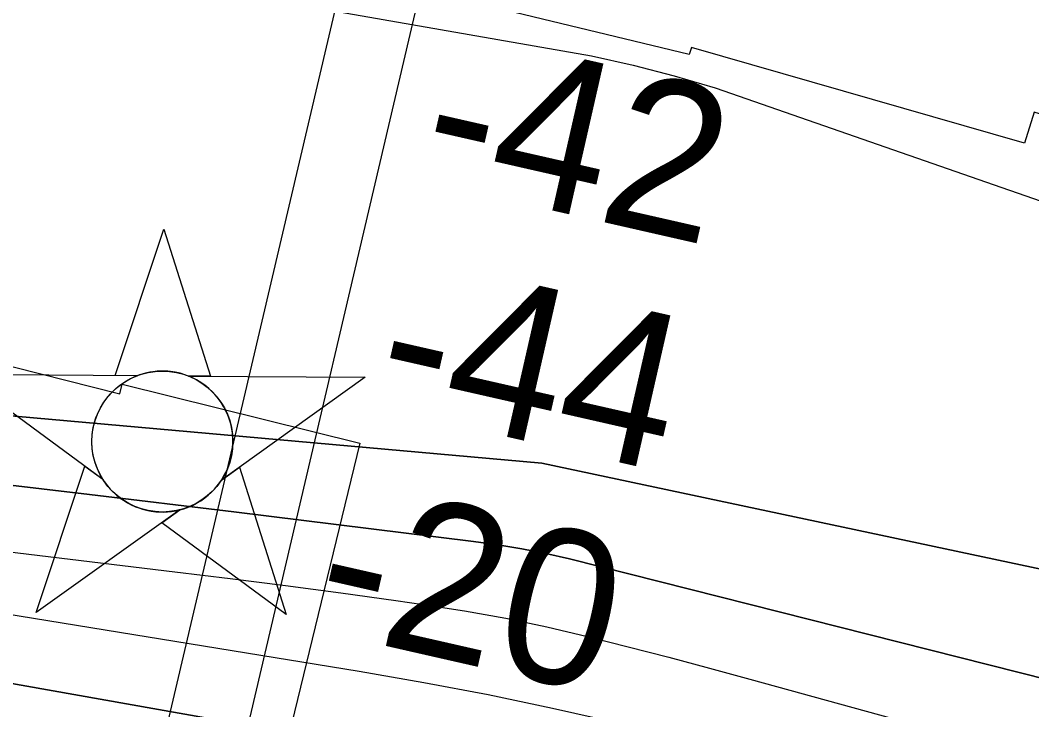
# Model space of a CAD drawing. Extents: x 3361039 to 3398939, y 576572 to 602007.
# Drawn here: x 3389364.8 to 3389802.9, y 585528.7 to 585827.5 of the extents above; entities that cross this region are included whole.
import ezdxf

# ---------------------------------------------------------------- set-up
doc = ezdxf.new("R2010")
doc.units = 0
for name, color, linetype in [('V-CHAN-NAID', 7, 'Continuous'), ('V-RIVR-EDGE', 7, 'Continuous'), ('V-RIVR-RANG', 7, 'Continuous'), ('V-RRAP-RVMT', 7, 'Continuous'), ('V-TOPO-DPTH', 7, 'Continuous'), ('V-TOPO-MAJR', 7, 'Continuous'), ('V-TOPO-MINR', 7, 'Continuous'), ('V-UTIL-LINE', 7, 'Continuous')]:
    doc.layers.add(name, color=color, linetype=linetype)

msp = doc.modelspace()

# ---------------------------------------------------------------- linework, layer by layer
at = {"layer": 'V-CHAN-NAID'}
for points in [[(3389415.54, 585673.46), (3389405.95, 585673.52), (3389427.08, 585737.01), (3389447.3, 585673.23), (3389437.71, 585673.3), (3389436.14, 585673.88), (3389434.04, 585674.5), (3389432, 585674.95), (3389429.96, 585675.26), (3389428.8, 585675.37), (3389427.26, 585675.45), (3389425.54, 585675.45), (3389424.17, 585675.38), (3389422.27, 585675.18), (3389420.9, 585674.96), (3389419.12, 585674.57), (3389417.58, 585674.15), (3389416.55, 585673.82)], [(3389415.54, 585673.46), (3389339.04, 585674), (3389400.61, 585628.6), (3389399.5, 585630.51), (3389398.69, 585632.14), (3389397.86, 585634.1), (3389397.17, 585636.16), (3389396.8, 585637.48), (3389396.44, 585639.11), (3389396.2, 585640.55), (3389396.01, 585642.15), (3389395.9, 585643.89), (3389395.89, 585645.47), (3389395.99, 585647.54), (3389396.18, 585649.16), (3389396.57, 585651.36), (3389397.05, 585653.28), (3389397.65, 585655.17), (3389398.31, 585656.85), (3389399.04, 585658.44), (3389399.85, 585659.97), (3389400.91, 585661.71), (3389401.94, 585663.18), (3389402.94, 585664.45), (3389403.94, 585665.6), (3389405.25, 585666.93), (3389406.3, 585667.9), (3389408.02, 585669.29), (3389409.23, 585670.16), (3389410.92, 585671.23), (3389412.65, 585672.18), (3389414.1, 585672.86)], [(3389437.71, 585673.3), (3389514.2, 585672.76), (3389452, 585628.23), (3389452.91, 585629.72), (3389453.89, 585631.57), (3389454.6, 585633.15), (3389455.34, 585635.11), (3389455.89, 585636.89), (3389456.29, 585638.53), (3389456.65, 585640.54), (3389456.83, 585642.12), (3389456.96, 585644.32), (3389456.93, 585646.38), (3389456.74, 585648.6), (3389456.47, 585650.36), (3389455.98, 585652.59), (3389455.34, 585654.73), (3389454.59, 585656.72), (3389453.95, 585658.16), (3389452.94, 585660.08), (3389451.88, 585661.8), (3389450.66, 585663.5), (3389449.4, 585665.04), (3389448.13, 585666.4), (3389446.5, 585667.94), (3389444.75, 585669.35), (3389443.07, 585670.53), (3389441.18, 585671.66), (3389439.71, 585672.42)], [(3389433.97, 585615.33), (3389371.77, 585570.81), (3389392.89, 585634.29), (3389400.61, 585628.6), (3389401.25, 585627.63), (3389402.63, 585625.78), (3389403.84, 585624.36), (3389405.31, 585622.86), (3389406.7, 585621.61), (3389408.15, 585620.45), (3389409.55, 585619.46), (3389411.23, 585618.43), (3389412.95, 585617.52), (3389414.74, 585616.7), (3389416.18, 585616.15), (3389417.81, 585615.62), (3389420.04, 585615.06), (3389421.57, 585614.77), (3389423.59, 585614.51), (3389425.13, 585614.41), (3389426.99, 585614.39), (3389428.68, 585614.46), (3389430.39, 585614.64), (3389432.29, 585614.95)], [(3389452, 585628.23), (3389459.8, 585633.81), (3389480.02, 585570.04), (3389426.17, 585609.75), (3389433.97, 585615.33), (3389435.64, 585615.8), (3389437.25, 585616.36), (3389439.41, 585617.28), (3389441.14, 585618.16), (3389443.01, 585619.28), (3389444.75, 585620.49), (3389446.3, 585621.73), (3389447.58, 585622.9), (3389448.97, 585624.32), (3389450.17, 585625.72), (3389451.29, 585627.19)]]:
    msp.add_lwpolyline(points, close=True, dxfattribs=at)
msp.add_circle((3389426.42, 585644.92), 30.54, dxfattribs=at)
at = {"layer": 'V-RIVR-EDGE'}
msp.add_spline([(3387368.61, 585771.04), (3387388.99, 585767.6), (3387407.26, 585766.09), (3387418.22, 585761.68), (3387425.51, 585756.54), (3387441.59, 585752.85), (3387452.55, 585751.36), (3387462.06, 585753.9), (3387477.43, 585758.24), (3387482.91, 585759.33), (3387491.69, 585759.31), (3387502.28, 585758.18), (3387510.32, 585756.34), (3387521.64, 585753.02), (3387530.05, 585752.27), (3387538.46, 585752.24), (3387549.79, 585752.22), (3387558.94, 585755.48), (3387571.37, 585756.92), (3387583.43, 585757.25), (3387598.42, 585756.12), (3387629.84, 585749.46), (3387659.8, 585743.54), (3387703.28, 585736.85), (3387727.4, 585734.23), (3387739.1, 585733.47), (3387750.8, 585734.17), (3387753.72, 585731.61), (3387763.2, 585723.91), (3387774.52, 585720.59), (3387790.61, 585719.82), (3387800.12, 585721.62), (3387814, 585720.13), (3387824.6, 585720.1), (3387847.25, 585714.2), (3387884.16, 585709.35), (3387930.2, 585702.66), (3387980.65, 585701.07), (3388035.1, 585696.55), (3388076.04, 585694.62), (3388096.87, 585693.84), (3388120.26, 585690.49), (3388145.1, 585685.31), (3388171.78, 585682.32), (3388198.82, 585676.77), (3388222.56, 585669.4), (3388245.57, 585660.57), (3388260.91, 585655.42), (3388279.55, 585655.37), (3388291.26, 585658.26), (3388298.95, 585663.73), (3388299.32, 585666.29), (3388298.96, 585670.67), (3388290.56, 585674.35), (3388291.67, 585677.27), (3388293.86, 585678.36), (3388303, 585677.61), (3388318.72, 585676.47), (3388334.06, 585672.78), (3388354.14, 585663.59), (3388357.06, 585659.93), (3388363.27, 585658.09), (3388368.39, 585658.07), (3388370.95, 585660.99), (3388375.34, 585662.08), (3388379, 585661.34), (3388383.01, 585659.13), (3388383.73, 585654.38), (3388384.08, 585649.26), (3388389.93, 585647.42), (3388406, 585642.26), (3388468.86, 585637.72), (3388491.52, 585635.84), (3388534.64, 585628.42), (3388578.12, 585619.17), (3388610.64, 585613.61), (3388635.85, 585612.08), (3388727.94, 585599.43), (3388768.5, 585591.65), (3388822.57, 585580.92), (3388864.95, 585570.58), (3388906.6, 585562.8), (3388924.14, 585559.46), (3388938.77, 585561.99), (3388961.44, 585563.39), (3388974.22, 585560.07), (3389007.47, 585553.41), (3389018.81, 585554.48), (3389027.22, 585555.92), (3389037.09, 585555.89), (3389051.7, 585553.67), (3389061.21, 585553.28), (3389081.31, 585552.13), (3389098.12, 585550.99), (3389120.42, 585548.74), (3389143.44, 585546.49), (3389160.24, 585542.06), (3389200.8, 585534.65), (3389222.35, 585525.1), (3389247.19, 585519.19), (3389280.43, 585509.6), (3389307.45, 585497.83), (3389334.48, 585487.17), (3389349.45, 585483.11), (3389361.52, 585483.08), (3389382.71, 585479.01), (3389396.96, 585476.78), (3389416.68, 585468.69), (3389441.88, 585458.39), (3389464.89, 585451.39), (3389479.5, 585449.16), (3389506.18, 585446.17), (3389533.23, 585447.2), (3389558.45, 585444.21), (3389577.81, 585437.95), (3389603.38, 585431.3), (3389618.72, 585425.05), (3389639.16, 585415.13), (3389657.8, 585410.33), (3389693.24, 585404.76), (3389768.86, 585383.01), (3389806.48, 585373.05), (3389854.34, 585362.33), (3389881.75, 585358.6), (3389913.91, 585354.5), (3389953.74, 585349.29), (3390008.19, 585341.84), (3390037.78, 585336.28), (3390074.32, 585327.79), (3390128.02, 585312.67), (3390164.54, 585301.61), (3390200.7, 585289.82), (3390292.74, 585255.6), (3390327.06, 585241.26), (3390360.67, 585231.67), (3390404.51, 585220.96), (3390454.94, 585214.26), (3390483.08, 585210.53), (3390491.85, 585209.41), (3390494.4, 585207.21), (3390501.33, 585200.98), (3390507.91, 585200.6), (3390527.27, 585196.17), (3390545.91, 585195.02), (3390557.61, 585194.26), (3390574.41, 585189.83), (3390605.46, 585179.52), (3390698.6, 585148.22), (3390763.25, 585126.86), (3390811.09, 585111.02), (3390852.37, 585097.76), (3390900.95, 585081.56), (3390948.06, 585063.53), (3390993.71, 585048.43), (3391036.81, 585031.87), (3391070.77, 585020.09), (3391140.54, 584997.62), (3391201.53, 584974.07), (3391247.54, 584957.51), (3391310.73, 584933.59), (3391362.22, 584914.82), (3391400.57, 584900.1), (3391441.84, 584885.75), (3391505.38, 584861.1), (3391563.46, 584841.95), (3391658.78, 584807.35), (3391712.83, 584786.01), (3391758.84, 584767.26), (3391796.08, 584749.62), (3391880.45, 584718.34), (3391926.83, 584701.41), (3391969.2, 584685.22), (3392003.88, 584666.85), (3392040.03, 584650.32), (3392077.64, 584635.97), (3392135.71, 584613.16), (3392164.91, 584598.1), (3392195.95, 584583.77), (3392224.82, 584578.21), (3392263.54, 584567.88), (3392290.57, 584559.77), (3392322.7, 584546.53), (3392396.46, 584512.72), (3392439.92, 584496.16), (3392471.69, 584484.75), (3392502.01, 584473.34), (3392510.77, 584467.47), (3392535.24, 584458.27), (3392606.09, 584432.88), (3392632.38, 584421.48), (3392666.71, 584406.77), (3392715.64, 584386.91), (3392777.36, 584364.83), (3392827.04, 584348.25), (3392863.56, 584335.37), (3392897.89, 584321.76), (3392928.56, 584307.79), (3392965.45, 584294.91), (3393010.01, 584279.08), (3393054.56, 584263.25), (3393092.54, 584248.53), (3393195.16, 584206.61), (3393234.23, 584187.87), (3393264.53, 584173.54), (3393294.11, 584162.13), (3393336.85, 584147.4), (3393374.47, 584136.34), (3393402.23, 584127.5), (3393414.27, 584119.8), (3393435.45, 584109.14), (3393459.18, 584098.12), (3393478.9, 584087.47), (3393513.6, 584076.42), (3393541.72, 584067.21), (3393588.1, 584047.35), (3393643.25, 584028.94), (3393668.44, 584018.28), (3393699.85, 584005.04), (3393737.1, 583991.79), (3393781.66, 583975.96), (3393884.66, 583943.17), (3393927.03, 583928.81), (3393981.08, 583908.2), (3394043.9, 583885.38), (3394095.77, 583868.08), (3394154.93, 583847.09), (3394200.22, 583830.53), (3394246.97, 583816.16), (3394293, 583801.42), (3394349.61, 583781.18), (3394409.13, 583754.71), (3394451.84, 583730.48), (3394470.45, 583720.2), (3394481.77, 583715.42), (3394494.2, 583713.56), (3394502.59, 583708.06), (3394507.32, 583700.37), (3394511.34, 583697.8), (3394522.66, 583692.29), (3394557.34, 583675.75), (3394600.44, 583659.93), (3394658.14, 583638.95), (3394704.53, 583623.48), (3394760.42, 583607.62), (3394823.98, 583588.82), (3394867.8, 583570.8), (3394925.86, 583546.9), (3394972.24, 583528.87), (3394995.62, 583520.04), (3395064.67, 583504.15), (3395088.42, 583499.34), (3395120.2, 583491.59), (3395149.05, 583480.55), (3395173.17, 583476.83), (3395201.3, 583471.28), (3395236.37, 583459.86), (3395256.82, 583451.77), (3395280.93, 583445.5), (3395300.3, 583445.08), (3395316.74, 583440.65), (3395324.4, 583433.32), (3395335.35, 583425.99), (3395353.6, 583417.9), (3395398.9, 583403.9), (3395426.3, 583397.25), (3395442, 583391), (3395455.87, 583383.28), (3395475.96, 583377.75), (3395495.68, 583369.3), (3395511.03, 583368.16), (3395530.4, 583365.92), (3395550.49, 583361.85), (3395654.61, 583334.91), (3395704.66, 583322.35), (3395743.73, 583306.9), (3395765.27, 583295.52), (3395788.28, 583286.32), (3395816.41, 583278.94), (3395861.72, 583270.79), (3395916.16, 583261.52), (3395960.74, 583252.63), (3396008.6, 583242.64), (3396060.84, 583230.45), (3396093.36, 583222.33), (3396135.36, 583208.7), (3396170.06, 583199.84), (3396204.41, 583191.35), (3396254.82, 583177.33), (3396301.21, 583165.89), (3396364.42, 583152.94), (3396399.13, 583144.44), (3396426.89, 583138.53), (3396463.07, 583132.95), (3396489.75, 583132.89), (3396523.38, 583130.24), (3396607.78, 583113.95), (3396670.26, 583102.1), (3396708.26, 583095.43), (3396742.97, 583089.49), (3396775.14, 583083.89)], degree=3, dxfattribs=at)
at = {"layer": 'V-RRAP-RVMT'}
for points in [[(3389654.54, 585812.59), (3389567.1, 585833.81), (3389570.66, 585848.13), (3389461.12, 585875.39), (3389462.62, 585881.31), (3389311.7, 585919.54), (3389309.04, 585908.91), (3389166.85, 585945.51), (3389165.33, 585939.66), (3389027.22, 585965.92), (3389026.61, 585962.63), (3388892.79, 585983.98), (3388894.45, 585993.62), (3388754.69, 586017.77), (3388756.31, 586028.63), (3388610.61, 586048.84), (3388611.3, 586055.94), (3388473.17, 586069.24)], [(3390685.67, 585128.98), (3390783.67, 585465.57), (3390648.79, 585504.77), (3390652.15, 585515.73), (3390497.27, 585563.32), (3390495.91, 585558.78), (3390372.37, 585595.5), (3390373.65, 585599.69), (3390218.61, 585646.71), (3390217.09, 585641.79), (3390080.09, 585682.41), (3390078.74, 585677.73), (3389945.12, 585716.32), (3389952.93, 585741.58), (3389803.96, 585787.62), (3389799.66, 585774.23), (3389655.46, 585815.76), (3389654.54, 585812.59)], [(3388411.63, 585627.02), (3388568.49, 585611.83), (3388569.98, 585626.91), (3388695.04, 585609.63), (3388695.89, 585615.68), (3388818.78, 585594.42), (3388817.55, 585586.92), (3388968.25, 585562.98), (3388969.35, 585569.79), (3389108.59, 585543.29), (3389110.32, 585552.61), (3389224.91, 585523.18), (3389270.46, 585700.39), (3389407.98, 585665.62), (3389409.06, 585669.81), (3389511.89, 585644.28), (3389464.27, 585448.13), (3389618.86, 585410.63), (3389621.67, 585422.23)]]:
    msp.add_lwpolyline(points, dxfattribs=at)
at = {"layer": 'V-TOPO-DPTH'}
for points in [[(3390700.76, 585459.2), (3390696.68, 585459.27), (3390098.42, 585527.64), (3389590.68, 585635.53), (3389096.91, 585679.59), (3389066.5, 585682.45), (3389036.09, 585685.39), (3388988.52, 585690.09), (3388981.91, 585690.78), (3388975.31, 585691.53), (3388968.72, 585692.37), (3388962.13, 585693.26), (3388917.5, 585699.6), (3388888.6, 585703.72), (3388859.7, 585707.84), (3388830.81, 585711.98), (3388801.92, 585716.13), (3388286.49, 585790.27)], [(3388286.49, 585790.27), (3388801.92, 585716.13), (3388830.81, 585711.98), (3388859.7, 585707.84), (3388888.6, 585703.72), (3388917.5, 585699.6), (3388962.13, 585693.26), (3388968.72, 585692.37), (3388975.31, 585691.53), (3388981.91, 585690.78), (3388988.52, 585690.09), (3389036.09, 585685.39), (3389066.5, 585682.45), (3389096.91, 585679.59), (3389590.68, 585635.53), (3390098.42, 585527.64), (3390696.68, 585459.27), (3390700.76, 585459.2)], [(3389027.37, 585637.37), (3389431.82, 585588.53), (3389455.77, 585585.56), (3389479.7, 585582.51), (3389503.62, 585579.32), (3389527.52, 585576.03), (3389539.33, 585574.37), (3389557.26, 585571.56), (3389575.12, 585568.38), (3389592.87, 585564.62), (3389610.55, 585560.49), (3389628.15, 585556.02), (3389645.74, 585551.46), (3389663.29, 585546.78), (3389680.81, 585542.01), (3389981.42, 585459.13), (3390009.45, 585451.5), (3390037.52, 585443.99), (3390065.63, 585436.66), (3390093.78, 585429.46), (3390401.22, 585351.83)], [(3389027.37, 585637.37), (3389431.82, 585588.53), (3389455.77, 585585.56), (3389479.7, 585582.51), (3389503.62, 585579.32), (3389527.52, 585576.03), (3389539.33, 585574.37), (3389557.26, 585571.56), (3389575.12, 585568.38), (3389592.87, 585564.62), (3389610.55, 585560.49), (3389628.15, 585556.02), (3389645.74, 585551.46), (3389663.29, 585546.78), (3389680.81, 585542.01), (3389981.42, 585459.13), (3390009.45, 585451.5), (3390037.52, 585443.99), (3390065.63, 585436.66), (3390093.78, 585429.46), (3390401.22, 585351.83)], [(3390707.62, 585326.61), (3390672.42, 585334.93), (3390637.19, 585343.15), (3390601.95, 585351.29), (3390264.28, 585428.83), (3390228.42, 585437.15), (3390192.59, 585445.59), (3390156.8, 585454.2), (3390121.04, 585462.93), (3390068.3, 585475.93), (3390058.94, 585478.28), (3390049.59, 585480.7), (3390040.27, 585483.2), (3390030.97, 585485.77), (3389602.71, 585594.09), (3389592.39, 585596.36), (3389582.03, 585598.41), (3389571.61, 585600.11), (3389561.14, 585601.58), (3389457.28, 585614.43), (3389394.83, 585622), (3389332.36, 585629.35)], [(3389332.36, 585629.35), (3389394.83, 585622), (3389457.28, 585614.43), (3389561.14, 585601.58), (3389571.61, 585600.11), (3389582.03, 585598.41), (3389592.39, 585596.36), (3389602.71, 585594.09), (3390030.97, 585485.77), (3390040.27, 585483.2), (3390049.59, 585480.7), (3390058.94, 585478.28), (3390068.3, 585475.93), (3390121.04, 585462.93), (3390156.8, 585454.2), (3390192.59, 585445.59), (3390228.42, 585437.15), (3390264.28, 585428.83), (3390601.95, 585351.29), (3390637.19, 585343.15), (3390672.42, 585334.93), (3390707.62, 585326.61)], [(3390576.09, 585249.3), (3390087.4, 585381.81), (3390076.63, 585384.7), (3390065.84, 585387.56), (3390055.05, 585390.36), (3390044.25, 585393.13), (3390033.44, 585395.87), (3390022.62, 585398.61), (3390011.81, 585401.34), (3390001, 585404.06), (3389990.99, 585406.59), (3389975.16, 585410.51), (3389959.31, 585414.36), (3389943.43, 585418.1), (3389927.53, 585421.75), (3389584.29, 585499.36), (3389572.35, 585501.97), (3389560.39, 585504.47), (3389548.39, 585506.8), (3389536.37, 585509.02), (3389018.93, 585600.81)], [(3389018.93, 585600.81), (3389536.37, 585509.02), (3389548.39, 585506.8), (3389560.39, 585504.47), (3389572.35, 585501.97), (3389584.29, 585499.36), (3389927.53, 585421.75), (3389943.43, 585418.1), (3389959.31, 585414.36), (3389975.16, 585410.51), (3389990.99, 585406.59), (3390001, 585404.06), (3390011.81, 585401.34), (3390022.62, 585398.61), (3390033.44, 585395.87), (3390044.25, 585393.13), (3390055.05, 585390.36), (3390065.84, 585387.56), (3390076.63, 585384.7), (3390087.4, 585381.81), (3390576.09, 585249.3)]]:
    msp.add_lwpolyline(points, dxfattribs=at)
at = {"layer": 'V-TOPO-MAJR'}
msp.add_lwpolyline([(3389141.94, 585894.31), (3389612.25, 585812.11), (3389630.24, 585808.1), (3389648.05, 585803.37), (3389665.75, 585798.18), (3390128.66, 585637.09), (3390155.78, 585634.5), (3390241.62, 585631.1), (3390254.99, 585631.19)], dxfattribs=at)
at = {"layer": 'V-TOPO-MINR'}
for points in [[(3390700.76, 585459.2), (3390696.68, 585459.27), (3390098.42, 585527.64), (3389590.68, 585635.53), (3389096.91, 585679.59), (3389066.5, 585682.45), (3389036.09, 585685.39), (3388988.52, 585690.09), (3388981.91, 585690.78), (3388975.31, 585691.53), (3388968.72, 585692.37), (3388962.13, 585693.26), (3388917.5, 585699.6), (3388888.6, 585703.72), (3388859.7, 585707.84), (3388830.81, 585711.98), (3388801.92, 585716.13), (3388286.49, 585790.27)], [(3389027.37, 585637.37), (3389431.82, 585588.53), (3389455.77, 585585.56), (3389479.7, 585582.51), (3389503.62, 585579.32), (3389527.52, 585576.03), (3389539.33, 585574.37), (3389557.26, 585571.56), (3389575.12, 585568.38), (3389592.87, 585564.62), (3389610.55, 585560.49), (3389628.15, 585556.02), (3389645.74, 585551.46), (3389663.29, 585546.78), (3389680.81, 585542.01), (3389981.42, 585459.13), (3390009.45, 585451.5), (3390037.52, 585443.99), (3390065.63, 585436.66), (3390093.78, 585429.46), (3390401.22, 585351.83)], [(3389332.36, 585629.35), (3389394.83, 585622), (3389457.28, 585614.43), (3389561.14, 585601.58), (3389571.61, 585600.11), (3389582.03, 585598.41), (3389592.39, 585596.36), (3389602.71, 585594.09), (3390030.97, 585485.77), (3390040.27, 585483.2), (3390049.59, 585480.7), (3390058.94, 585478.28), (3390068.3, 585475.93), (3390121.04, 585462.93), (3390156.8, 585454.2), (3390192.59, 585445.59), (3390228.42, 585437.15), (3390264.28, 585428.83), (3390601.95, 585351.29), (3390637.19, 585343.15), (3390672.42, 585334.93), (3390707.62, 585326.61)], [(3389018.93, 585600.81), (3389536.37, 585509.02), (3389548.39, 585506.8), (3389560.39, 585504.47), (3389572.35, 585501.97), (3389584.29, 585499.36), (3389927.53, 585421.75), (3389943.43, 585418.1), (3389959.31, 585414.36), (3389975.16, 585410.51), (3389990.99, 585406.59), (3390001, 585404.06), (3390011.81, 585401.34), (3390022.62, 585398.61), (3390033.44, 585395.87), (3390044.25, 585393.13), (3390055.05, 585390.36), (3390065.84, 585387.56), (3390076.63, 585384.7), (3390087.4, 585381.81), (3390576.09, 585249.3)], [(3389327.82, 585575.29), (3389511.62, 585545.41), (3389539.6, 585540.55), (3389567.5, 585535.29), (3389595.28, 585529.41), (3389622.98, 585523.14), (3389787.46, 585483.98), (3389828.07, 585474.18), (3389868.64, 585464.19), (3389909.14, 585453.94), (3389949.59, 585443.51), (3389952.52, 585442.74), (3389991.49, 585432.62), (3390030.48, 585422.57), (3390069.5, 585412.62), (3390108.54, 585402.75), (3390646.36, 585267.58), (3390647.4, 585267.31), (3390649.23, 585266.85), (3390652.76, 585265.88), (3390656.01, 585264.91), (3391449.41, 585019.99)]]:
    msp.add_lwpolyline(points, dxfattribs=at)
at = {"layer": 'V-UTIL-LINE'}
for p, q in [((3390065.63, 588240.06), (3389379.95, 585315.41)), ((3390100.62, 588240.06), (3389414.94, 585315.41))]:
    msp.add_line(p, q, dxfattribs=at)

# ---------------------------------------------------------------- texts
at = {"layer": 'V-CHAN-NAID'}
msp.add_text('BAYOU LAFOURCHE INTAKE (175.4) (2)', height=100, rotation=76.7837, dxfattribs=at).set_placement((3389221.84, 585787.16))
at = {"layer": 'V-RIVR-RANG'}
for s, p in [('-42', (3389535.85, 585758.58)), ('-44', (3389516.25, 585660.48)), ('-20', (3389489.7, 585563.97))]:
    msp.add_text(s, height=67, rotation=347.1806, dxfattribs=at).set_placement(p)

doc.saveas('drawing.dxf')
